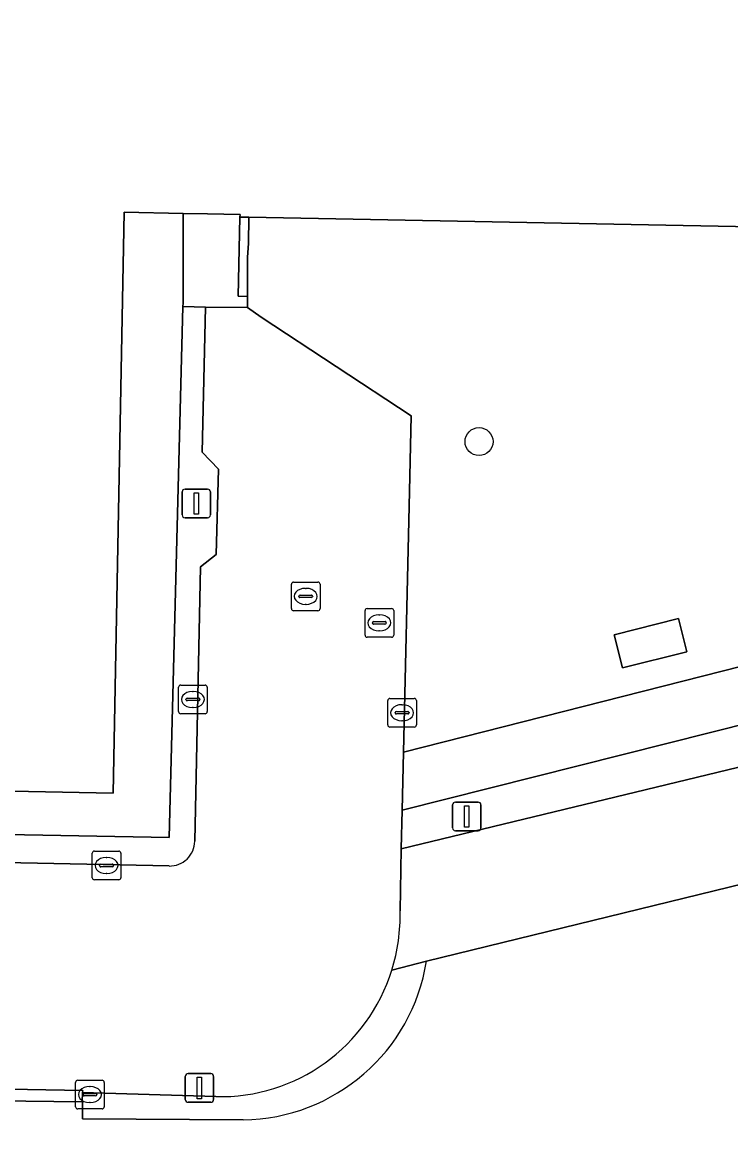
# Model space of a CAD drawing. Extents: x 161477 to 163040, y 383680 to 384871.
# Drawn here: x 162117.96 to 162142.68, y 384714.17 to 384753.15 of the extents above; entities that cross this region are included whole.
import ezdxf

# ---------------------------------------------------------------- set-up
doc = ezdxf.new("R2010")
doc.units = 0
for name, color, linetype in [('IMGEO_Boom', 7, 'Continuous'), ('IMGEO_Brandkraan', 7, 'Continuous'), ('IMGEO_Groenvoorziening', 7, 'Continuous'), ('IMGEO_Haag', 7, 'Continuous'), ('IMGEO_Kolk', 7, 'Continuous'), ('IMGEO_Lichtmast', 7, 'Continuous'), ('IMGEO_Muur', 7, 'Continuous'), ('IMGEO_Pand', 7, 'Continuous'), ('IMGEO_Rijbaan_lokaal_open', 7, 'Continuous'), ('IMGEO_Rioolput', 7, 'Continuous'), ('IMGEO_Voetpad_gesloten', 7, 'Continuous'), ('IMGEO_Voetpad_op_trap', 7, 'Continuous'), ('IMGEO_Voetpad_open', 7, 'Continuous')]:
    doc.layers.add(name, color=color, linetype=linetype)

msp = doc.modelspace()

# ---------------------------------------------------------------- linework, layer by layer
at = {"layer": 'IMGEO_Boom'}
msp.add_circle((162133.9, 384738.51), 0.489, dxfattribs=at)
at = {"layer": 'IMGEO_Brandkraan'}
for p, q in [((162129.919, 384731.754), (162129.919, 384732.606)), ((162129.994, 384732.68), (162130.846, 384732.68)), ((162130.407, 384732.46), (162130.432, 384732.46)), ((162130.92, 384732.606), (162130.92, 384731.754)), ((162130.178, 384732.174), (162130.178, 384732.186)), ((162130.616, 384732.137), (162130.218, 384732.137)), ((162130.221, 384732.223), (162130.619, 384732.223)), ((162130.662, 384732.186), (162130.662, 384732.174)), ((162130.846, 384731.68), (162129.994, 384731.68)), ((162130.43, 384731.9), (162130.405, 384731.9))]:
    msp.add_line(p, q, dxfattribs=at)
for points in [[(162129.919, 384731.754), (162129.919, 384732.606)], [(162129.994, 384732.68), (162130.846, 384732.68)], [(162130.92, 384732.606), (162130.92, 384731.754)], [(162130.846, 384731.68), (162129.994, 384731.68)]]:
    msp.add_lwpolyline(points, dxfattribs=at)
for centre, radius, start, end in [((162129.996, 384732.604), 0.0765, 91.552, 178.448), ((162129.996, 384732.604), 0.0765, 91.552, 178.448), ((162130.844, 384732.604), 0.0765, 1.552, 88.448), ((162130.844, 384732.604), 0.0765, 1.552, 88.448), ((162130.218, 384732.183), 0.0403, 85.8775, 175.7526), ((162130.215, 384732.173), 0.0366, 178.938, 274.7102), ((162130.619, 384732.18), 0.043, 264.8664, 352.4533), ((162130.623, 384732.185), 0.0386, 1.7309, 96.639), ((162129.996, 384731.756), 0.0765, 181.552, 268.448), ((162129.996, 384731.756), 0.0765, 181.552, 268.448), ((162130.844, 384731.756), 0.0765, 271.552, 358.448), ((162130.844, 384731.756), 0.0765, 271.552, 358.448)]:
    msp.add_arc(centre, radius, start, end, dxfattribs=at)
for centre, major_axis, ratio, start_param, end_param in [((162130.406, 384732.18), (-0.387, 0.002), 0.722429, 4.712389, 7.853982), ((162130.431, 384732.18), (-0.39, 0.002), 0.717154, 1.570796, 4.712389)]:
    msp.add_ellipse(centre, major_axis=major_axis, ratio=ratio, start_param=start_param, end_param=end_param, dxfattribs=at)
at = {"layer": 'IMGEO_Groenvoorziening'}
for points in [[(162173.4, 384748.229), (162156.856, 384748.533), (162156.801, 384745.748), (162125.868, 384746.344), (162125.853, 384745.425), (162125.822, 384744.944), (162125.816, 384743.581), (162125.818, 384743.186), (162126.298, 384742.858), (162131.532, 384739.414), (162131.459, 384736.258), (162131.262, 384727.66), (162161.894, 384735.451), (162173.716, 384738.317), (162173.687, 384738.451), (162173.257, 384740.472)], [(162171.073, 384733.938), (162171.126, 384734.757), (162177.618, 384736.365), (162177.366, 384737.271), (162131.216, 384725.634), (162131.185, 384724.288)], [(162140.858, 384732.337), (162141.154, 384731.173), (162138.911, 384730.605), (162138.616, 384731.767)]]:
    msp.add_lwpolyline(points, close=True, dxfattribs=at)
for points in [[(162135.04, 384706.556), (162140.719, 384710.735), (162143.384, 384712.29), (162148.808, 384715.994), (162149.942, 384718.706), (162151.357, 384721.495), (162162.649, 384724.62), (162173.474, 384727.602), (162179.659, 384729.234), (162179.661, 384732.001), (162132.066, 384720.368)], [(162132.066, 384720.368), (162130.852, 384720.058)], [(162125.667, 384714.825), (162120.059, 384714.866), (162120.062, 384715.33), (162120.062, 384715.458), (162120.045, 384715.458), (162110.172, 384715.576), (162110.037, 384709.071), (162092.04, 384709.434), (162091.989, 384707.572), (162091.598, 384707.579), (162088.532, 384707.598), (162088.152, 384707.599), (162088.156, 384709.482), (162064.315, 384709.956), (162062.055, 384702.548), (162057.679, 384702.551), (162052.988, 384686.41), (162052.599, 384686.517), (162057.136, 384702.128), (162030.854, 384702.47)], [(162124.709, 384715.638), (162120.062, 384715.782), (162120.045, 384715.458), (162120.062, 384715.458), (162120.062, 384715.33), (162120.059, 384714.866), (162125.667, 384714.825)]]:
    msp.add_lwpolyline(points, dxfattribs=at)
for centre, radius, start, end in [((162125.573, 384721.399), 6.574, 270.8192, 350.981), ((162125.573, 384721.399), 6.574, 270.8192, 350.981), ((162124.867, 384721.897), 6.261, 268.5545, 342.9169)]:
    msp.add_arc(centre, radius, start, end, dxfattribs=at)
at = {"layer": 'IMGEO_Haag'}
msp.add_lwpolyline([(162171.073, 384733.938), (162171.126, 384734.757), (162177.618, 384736.365), (162177.366, 384737.271), (162131.216, 384725.634), (162131.185, 384724.288)], close=True, dxfattribs=at)
at = {"layer": 'IMGEO_Kolk'}
for p, q in [((162123.484, 384730.006), (162124.336, 384730.006)), ((162123.409, 384729.08), (162123.409, 384729.932)), ((162123.897, 384729.786), (162123.922, 384729.786)), ((162124.41, 384729.932), (162124.41, 384729.08)), ((162123.668, 384729.5), (162123.668, 384729.512)), ((162124.106, 384729.463), (162123.708, 384729.463)), ((162123.711, 384729.549), (162124.109, 384729.549)), ((162123.92, 384729.226), (162123.895, 384729.226)), ((162124.152, 384729.512), (162124.152, 384729.5)), ((162130.714, 384728.616), (162130.714, 384729.468)), ((162130.789, 384729.542), (162131.641, 384729.542)), ((162131.202, 384729.322), (162131.227, 384729.322)), ((162131.715, 384729.468), (162131.715, 384728.616)), ((162124.336, 384729.006), (162123.484, 384729.006)), ((162130.973, 384729.036), (162130.973, 384729.048)), ((162131.411, 384728.999), (162131.013, 384728.999)), ((162131.016, 384729.085), (162131.414, 384729.085)), ((162131.457, 384729.048), (162131.457, 384729.036)), ((162131.641, 384728.542), (162130.789, 384728.542)), ((162131.225, 384728.762), (162131.2, 384728.762)), ((162120.395, 384723.282), (162120.395, 384724.134)), ((162120.47, 384724.208), (162121.322, 384724.208)), ((162121.396, 384724.134), (162121.396, 384723.282)), ((162120.697, 384723.751), (162121.095, 384723.751)), ((162120.883, 384723.988), (162120.908, 384723.988)), ((162120.654, 384723.702), (162120.654, 384723.714)), ((162121.092, 384723.665), (162120.694, 384723.665)), ((162120.906, 384723.428), (162120.881, 384723.428)), ((162121.138, 384723.714), (162121.138, 384723.702)), ((162121.322, 384723.208), (162120.47, 384723.208)), ((162119.815, 384715.282), (162119.815, 384716.134)), ((162119.89, 384716.208), (162120.742, 384716.208)), ((162120.303, 384715.988), (162120.328, 384715.988)), ((162120.816, 384716.134), (162120.816, 384715.282)), ((162120.074, 384715.702), (162120.074, 384715.714)), ((162120.512, 384715.665), (162120.114, 384715.665)), ((162120.117, 384715.751), (162120.515, 384715.751)), ((162120.558, 384715.714), (162120.558, 384715.702)), ((162120.742, 384715.208), (162119.89, 384715.208)), ((162120.326, 384715.428), (162120.301, 384715.428))]:
    msp.add_line(p, q, dxfattribs=at)
for points in [[(162123.484, 384730.006), (162124.336, 384730.006)], [(162123.409, 384729.08), (162123.409, 384729.932)], [(162124.41, 384729.932), (162124.41, 384729.08)], [(162130.714, 384728.616), (162130.714, 384729.468)], [(162130.789, 384729.542), (162131.641, 384729.542)], [(162131.715, 384729.468), (162131.715, 384728.616)], [(162124.336, 384729.006), (162123.484, 384729.006)], [(162131.641, 384728.542), (162130.789, 384728.542)], [(162120.395, 384723.282), (162120.395, 384724.134)], [(162120.47, 384724.208), (162121.322, 384724.208)], [(162121.396, 384724.134), (162121.396, 384723.282)], [(162121.322, 384723.208), (162120.47, 384723.208)], [(162119.815, 384715.282), (162119.815, 384716.134)], [(162119.89, 384716.208), (162120.742, 384716.208)], [(162120.816, 384716.134), (162120.816, 384715.282)], [(162120.742, 384715.208), (162119.89, 384715.208)]]:
    msp.add_lwpolyline(points, dxfattribs=at)
for centre, radius, start, end in [((162123.486, 384729.93), 0.0765, 91.552, 178.448), ((162123.486, 384729.93), 0.0765, 91.552, 178.448), ((162124.334, 384729.93), 0.0765, 1.552, 88.448), ((162124.334, 384729.93), 0.0765, 1.552, 88.448), ((162123.708, 384729.509), 0.0403, 85.8775, 175.7526), ((162123.705, 384729.499), 0.0366, 178.938, 274.7102), ((162124.109, 384729.506), 0.043, 264.8664, 352.4533), ((162124.113, 384729.511), 0.0386, 1.7309, 96.639), ((162130.791, 384729.466), 0.0765, 91.552, 178.448), ((162130.791, 384729.466), 0.0765, 91.552, 178.448), ((162131.639, 384729.466), 0.0765, 1.552, 88.448), ((162131.639, 384729.466), 0.0765, 1.552, 88.448), ((162123.486, 384729.082), 0.0765, 181.552, 268.448), ((162123.486, 384729.082), 0.0765, 181.552, 268.448), ((162124.334, 384729.082), 0.0765, 271.552, 358.448), ((162124.334, 384729.082), 0.0765, 271.552, 358.448), ((162131.013, 384729.045), 0.0403, 85.8775, 175.7526), ((162131.01, 384729.035), 0.0366, 178.938, 274.7102), ((162131.414, 384729.042), 0.043, 264.8664, 352.4533), ((162131.418, 384729.047), 0.0386, 1.7309, 96.639), ((162130.791, 384728.618), 0.0765, 181.552, 268.448), ((162130.791, 384728.618), 0.0765, 181.552, 268.448), ((162131.639, 384728.618), 0.0765, 271.552, 358.448), ((162131.639, 384728.618), 0.0765, 271.552, 358.448), ((162120.472, 384724.132), 0.0765, 91.552, 178.448), ((162120.472, 384724.132), 0.0765, 91.552, 178.448), ((162121.32, 384724.132), 0.0765, 1.552, 88.448), ((162121.32, 384724.132), 0.0765, 1.552, 88.448), ((162120.694, 384723.711), 0.0403, 85.8775, 175.7526), ((162121.099, 384723.713), 0.0386, 1.7309, 96.639), ((162120.691, 384723.701), 0.0366, 178.938, 274.7102), ((162121.095, 384723.708), 0.043, 264.8664, 352.4533), ((162120.472, 384723.284), 0.0765, 181.552, 268.448), ((162120.472, 384723.284), 0.0765, 181.552, 268.448), ((162121.32, 384723.284), 0.0765, 271.552, 358.448), ((162121.32, 384723.284), 0.0765, 271.552, 358.448), ((162119.892, 384716.132), 0.0765, 91.552, 178.448), ((162119.892, 384716.132), 0.0765, 91.552, 178.448), ((162120.74, 384716.132), 0.0765, 1.552, 88.448), ((162120.74, 384716.132), 0.0765, 1.552, 88.448), ((162120.114, 384715.711), 0.0403, 85.8775, 175.7526), ((162120.111, 384715.701), 0.0366, 178.938, 274.7102), ((162120.515, 384715.708), 0.043, 264.8664, 352.4533), ((162120.519, 384715.713), 0.0386, 1.7309, 96.639), ((162119.892, 384715.284), 0.0765, 181.552, 268.448), ((162119.892, 384715.284), 0.0765, 181.552, 268.448), ((162120.74, 384715.284), 0.0765, 271.552, 358.448), ((162120.74, 384715.284), 0.0765, 271.552, 358.448)]:
    msp.add_arc(centre, radius, start, end, dxfattribs=at)
for centre, major_axis, ratio, start_param, end_param in [((162123.896, 384729.506), (-0.387, 0.002), 0.722429, 4.712389, 7.853982), ((162123.921, 384729.506), (-0.39, 0.002), 0.717154, 1.570796, 4.712389), ((162131.201, 384729.042), (-0.387, 0.002), 0.722429, 4.712389, 7.853982), ((162131.226, 384729.042), (-0.39, 0.002), 0.717154, 1.570796, 4.712389), ((162120.882, 384723.708), (-0.387, 0.002), 0.722429, 4.712389, 7.853982), ((162120.907, 384723.708), (-0.39, 0.002), 0.717154, 1.570796, 4.712389), ((162120.302, 384715.708), (-0.387, 0.002), 0.722429, 4.712389, 7.853982), ((162120.327, 384715.708), (-0.39, 0.002), 0.717154, 1.570796, 4.712389)]:
    msp.add_ellipse(centre, major_axis=major_axis, ratio=ratio, start_param=start_param, end_param=end_param, dxfattribs=at)
at = {"layer": 'IMGEO_Lichtmast'}
for p, q in [((162123.535, 384735.95), (162123.535, 384736.75)), ((162123.535, 384736.75), (162123.535, 384735.95)), ((162123.635, 384736.85), (162124.425, 384736.85)), ((162124.425, 384736.85), (162123.635, 384736.85)), ((162124.525, 384736.75), (162124.525, 384735.95)), ((162124.525, 384735.95), (162124.525, 384736.75)), ((162124.425, 384735.85), (162123.635, 384735.85)), ((162123.635, 384735.85), (162124.425, 384735.85)), ((162132.975, 384725.02), (162132.975, 384725.82)), ((162132.975, 384725.82), (162132.975, 384725.02)), ((162133.075, 384725.92), (162133.865, 384725.92)), ((162133.865, 384725.92), (162133.075, 384725.92)), ((162133.965, 384725.82), (162133.965, 384725.02)), ((162133.965, 384725.02), (162133.965, 384725.82)), ((162133.865, 384724.92), (162133.075, 384724.92)), ((162133.075, 384724.92), (162133.865, 384724.92)), ((162123.645, 384715.54), (162123.645, 384716.34)), ((162123.645, 384716.34), (162123.645, 384715.54)), ((162123.745, 384716.44), (162124.535, 384716.44)), ((162124.535, 384716.44), (162123.745, 384716.44)), ((162124.635, 384716.34), (162124.635, 384715.54)), ((162124.635, 384715.54), (162124.635, 384716.34)), ((162124.535, 384715.44), (162123.745, 384715.44)), ((162123.745, 384715.44), (162124.535, 384715.44))]:
    msp.add_line(p, q, dxfattribs=at)
for points in [[(162123.955, 384736.725), (162124.105, 384736.725), (162124.105, 384735.975), (162123.955, 384735.975), (162123.955, 384736.725)], [(162133.395, 384725.795), (162133.545, 384725.795), (162133.545, 384725.045), (162133.395, 384725.045), (162133.395, 384725.795)], [(162124.065, 384716.315), (162124.215, 384716.315), (162124.215, 384715.565), (162124.065, 384715.565), (162124.065, 384716.315)]]:
    msp.add_lwpolyline(points, dxfattribs=at)
for centre, start, end in [((162123.635, 384736.75), 90, 180), ((162123.635, 384736.75), 90, 180), ((162124.425, 384736.75), 0, 90), ((162124.425, 384736.75), 360, 90), ((162123.635, 384735.95), 180, 270), ((162123.635, 384735.95), 180, 270), ((162124.425, 384735.95), 270, 0), ((162124.425, 384735.95), 270, 0), ((162133.075, 384725.82), 90, 180), ((162133.075, 384725.82), 90, 180), ((162133.865, 384725.82), 0, 90), ((162133.865, 384725.82), 360, 90), ((162133.075, 384725.02), 180, 270), ((162133.075, 384725.02), 180, 270), ((162133.865, 384725.02), 270, 0), ((162133.865, 384725.02), 270, 0), ((162123.745, 384716.34), 90, 180), ((162123.745, 384716.34), 90, 180), ((162124.535, 384716.34), 0, 90), ((162124.535, 384716.34), 360, 90), ((162123.745, 384715.54), 180, 270), ((162123.745, 384715.54), 180, 270), ((162124.535, 384715.54), 270, 0), ((162124.535, 384715.54), 270, 0)]:
    msp.add_arc(centre, 0.1, start, end, dxfattribs=at)
at = {"layer": 'IMGEO_Muur'}
for points in [[(162125.853, 384745.425), (162125.868, 384746.344), (162125.555, 384746.35), (162125.491, 384743.591), (162125.816, 384743.581), (162125.822, 384744.944)], [(162092.04, 384709.434), (162110.037, 384709.071), (162110.172, 384715.576), (162120.045, 384715.458), (162120.062, 384715.782), (162120.066, 384715.852), (162109.74, 384716.04), (162109.583, 384709.553), (162091.609, 384709.844), (162091.598, 384707.579), (162091.989, 384707.572)]]:
    msp.add_lwpolyline(points, close=True, dxfattribs=at)
at = {"layer": 'IMGEO_Pand'}
msp.add_lwpolyline([(162109.887, 384726.449), (162121.124, 384726.232), (162121.516, 384746.519), (162123.575, 384746.479), (162124.421, 384746.463), (162125.558, 384746.442), (162125.555, 384746.35), (162125.868, 384746.344), (162156.801, 384745.748), (162156.856, 384748.533), (162173.4, 384748.229), (162178.939, 384748.127), (162179.156, 384748.123), (162179.647, 384775.696)], dxfattribs=at)
at = {"layer": 'IMGEO_Rijbaan_lokaal_open'}
for points in [[(162131.185, 384724.288), (162131.216, 384725.634), (162131.262, 384727.66), (162131.459, 384736.258), (162131.532, 384739.414), (162126.298, 384742.858), (162125.818, 384743.186), (162124.347, 384743.209), (162124.234, 384738.137), (162124.805, 384737.546), (162124.72, 384734.566), (162124.18, 384734.136), (162123.978, 384724.552)], [(162179.661, 384732.001), (162179.661, 384732.499), (162179.627, 384736.863), (162179.624, 384737.84), (162177.366, 384737.271), (162177.618, 384736.365), (162171.126, 384734.757), (162171.073, 384733.938), (162131.185, 384724.288), (162131.144, 384722.127)], [(162130.852, 384720.058), (162132.066, 384720.368), (162179.661, 384732.001)], [(162131.144, 384722.127), (162131.185, 384724.288)], [(162123.079, 384723.69), (162109.836, 384723.968), (162109.775, 384717.497), (162103.531, 384717.6)], [(162091.715, 384716.474), (162091.61, 384709.91), (162091.609, 384709.844), (162109.583, 384709.553), (162109.74, 384716.04), (162120.066, 384715.852), (162120.062, 384715.782), (162124.709, 384715.638)]]:
    msp.add_lwpolyline(points, dxfattribs=at)
for centre, radius, start, end in [((162123.1, 384724.567), 0.878, 268.5987, 358.994), ((162124.893, 384721.954), 6.253, 342.3491, 1.5846), ((162124.893, 384721.954), 6.253, 342.3491, 1.5846), ((162124.867, 384721.897), 6.261, 268.5545, 342.9169)]:
    msp.add_arc(centre, radius, start, end, dxfattribs=at)
at = {"layer": 'IMGEO_Rioolput'}
for p, q in [((162127.349, 384732.679), (162127.349, 384733.531)), ((162127.424, 384733.605), (162128.276, 384733.605)), ((162128.35, 384733.531), (162128.35, 384732.679)), ((162127.608, 384733.099), (162127.608, 384733.111)), ((162127.651, 384733.148), (162128.049, 384733.148)), ((162127.837, 384733.385), (162127.862, 384733.385)), ((162128.092, 384733.111), (162128.092, 384733.099)), ((162128.046, 384733.062), (162127.648, 384733.062)), ((162127.86, 384732.825), (162127.835, 384732.825)), ((162128.276, 384732.605), (162127.424, 384732.605))]:
    msp.add_line(p, q, dxfattribs=at)
for points in [[(162127.349, 384732.679), (162127.349, 384733.531)], [(162127.424, 384733.605), (162128.276, 384733.605)], [(162128.35, 384733.531), (162128.35, 384732.679)], [(162128.276, 384732.605), (162127.424, 384732.605)]]:
    msp.add_lwpolyline(points, dxfattribs=at)
for centre, radius, start, end in [((162127.426, 384733.529), 0.0765, 91.552, 178.448), ((162127.426, 384733.529), 0.0765, 91.552, 178.448), ((162128.274, 384733.529), 0.0765, 1.552, 88.448), ((162128.274, 384733.529), 0.0765, 1.552, 88.448), ((162127.648, 384733.108), 0.0403, 85.8775, 175.7526), ((162127.645, 384733.098), 0.0366, 178.938, 274.7102), ((162128.049, 384733.105), 0.043, 264.8664, 352.4533), ((162128.053, 384733.11), 0.0386, 1.7309, 96.639), ((162127.426, 384732.681), 0.0765, 181.552, 268.448), ((162127.426, 384732.681), 0.0765, 181.552, 268.448), ((162128.274, 384732.681), 0.0765, 271.552, 358.448), ((162128.274, 384732.681), 0.0765, 271.552, 358.448)]:
    msp.add_arc(centre, radius, start, end, dxfattribs=at)
for centre, major_axis, ratio, start_param, end_param in [((162127.836, 384733.105), (-0.387, 0.002), 0.722429, 4.712389, 7.853982), ((162127.861, 384733.105), (-0.39, 0.002), 0.717154, 1.570796, 4.712389)]:
    msp.add_ellipse(centre, major_axis=major_axis, ratio=ratio, start_param=start_param, end_param=end_param, dxfattribs=at)
at = {"layer": 'IMGEO_Voetpad_gesloten'}
msp.add_lwpolyline([(162140.858, 384732.337), (162138.616, 384731.767), (162138.911, 384730.605), (162141.154, 384731.173)], close=True, dxfattribs=at)
at = {"layer": 'IMGEO_Voetpad_op_trap'}
msp.add_lwpolyline([(162125.555, 384746.35), (162125.558, 384746.442), (162124.421, 384746.463), (162123.575, 384746.479), (162123.567, 384743.346), (162123.564, 384743.221), (162124.347, 384743.209), (162125.818, 384743.186), (162125.816, 384743.581), (162125.491, 384743.591)], close=True, dxfattribs=at)
at = {"layer": 'IMGEO_Voetpad_open'}
for points in [[(162123.564, 384743.221), (162123.567, 384743.346), (162123.575, 384746.479), (162121.516, 384746.519), (162121.124, 384726.232), (162109.887, 384726.449), (162109.825, 384724.935), (162123.087, 384724.687)], [(162177.366, 384737.271), (162179.624, 384737.84), (162179.619, 384739.92), (162179.21, 384739.764), (162178.88, 384739.662), (162178.305, 384739.508), (162175.316, 384738.707), (162175.205, 384738.678), (162173.716, 384738.317), (162161.894, 384735.451), (162131.262, 384727.66), (162131.216, 384725.634)]]:
    msp.add_lwpolyline(points, close=True, dxfattribs=at)
for points in [[(162124.805, 384737.546), (162124.234, 384738.137), (162124.347, 384743.209), (162123.564, 384743.221), (162123.087, 384724.687), (162109.825, 384724.935), (162109.836, 384723.968), (162123.079, 384723.69)], [(162123.978, 384724.552), (162124.18, 384734.136), (162124.72, 384734.566), (162124.805, 384737.546)]]:
    msp.add_lwpolyline(points, dxfattribs=at)
msp.add_arc((162123.1, 384724.567), 0.878, 268.5987, 358.994, dxfattribs=at)

doc.saveas('drawing.dxf')
